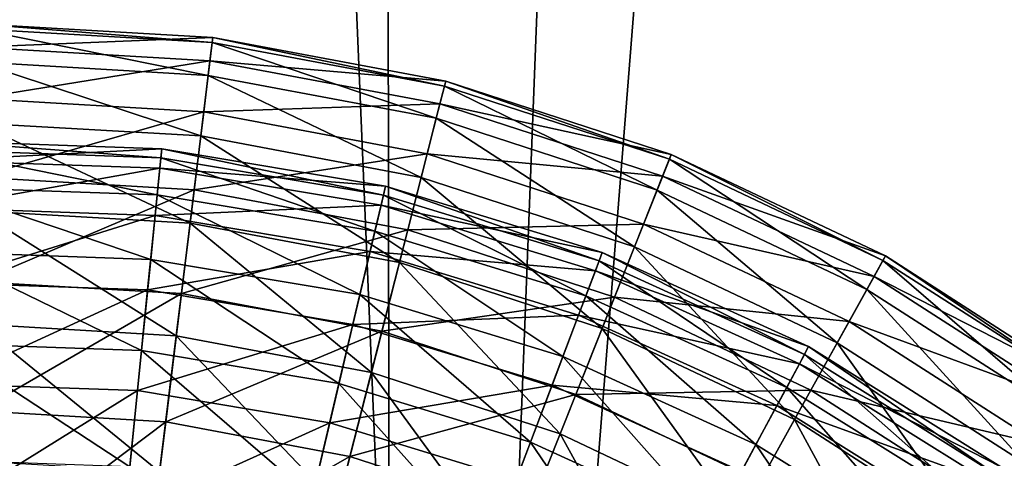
# Model space of a CAD drawing. Header units: millimetres. Extents: x -221 to 238, y -218 to 203.
# Tile 333 of 546: x 28 to 60, y -112 to -98. Entities that reach past the tile are written whole.
import ezdxf

# ---------------------------------------------------------------- set-up
doc = ezdxf.new("R2010")
doc.units = ezdxf.units.MM
doc.header["$LTSCALE"] = 25.4
doc.layers.get('0').update_dxf_attribs({"true_color": 0xff5454})

# ---------------------------------------------------------------- blocks, each defined once
blk = doc.blocks.new('KARO-V-10303.STL#1')
at = {"color": 250, "true_color": 0x262626}
mesh = blk.add_polyface(dxfattribs=at)
corners = [(-197.361, -32.381, 1739.558), (-197.458, 31.784, 1739.558), (-200, -0.302, 1739.558), (-189.803, 63.047, 1739.558), (-189.611, -63.62, 1739.558), (-177.232, 92.677, 1739.558), (-176.95, -93.212, 1739.558), (-160.07, 119.907, 1739.558), (-159.707, -120.39, 1739.558), (-138.763, 144.031, 1739.558), (-138.327, -144.45, 1739.558), (-113.862, 164.425, 1739.558), (-113.364, -164.768, 1739.558), (-86.012, 180.56, 1739.558), (-85.465, -180.82, 1739.558), (-55.934, 192.019, 1739.558), (-55.353, -192.188, 1739.558), (-24.407, 198.505, 1739.558), (-23.807, -198.578, 1739.558), (7.751, 199.85, 1739.558), (8.355, -199.825, 1739.558), (39.709, 196.018, 1739.558), (40.301, -195.897, 1739.558), (70.638, 187.11, 1739.558), (71.204, -186.896, 1739.558), (99.738, 173.356, 1739.558), (100.262, -173.054, 1739.558), (126.255, 155.112, 1739.558), (126.723, -154.73, 1739.558), (149.501, 132.851, 1739.558), (149.902, -132.398, 1739.558), (168.876, 107.149, 1739.558), (169.199, -106.637, 1739.558), (183.877, 78.671, 1739.558), (184.114, -78.115, 1739.558), (194.116, 48.157, 1739.558), (194.26, -47.57, 1739.558), (199.327, 16.395, 1739.558), (199.376, -15.792, 1739.558)]
mesh.append_faces([[corners[k] for k in face] for face in [(0, 1, 2), (37, 36, 38)]], dxfattribs={"vtx0": -1, "color": 250})
mesh.append_faces([[corners[k] for k in face] for face in [(1, 0, 3), (3, 4, 5), (5, 6, 7), (7, 8, 9), (9, 10, 11), (11, 12, 13), (13, 14, 15), (15, 16, 17), (17, 18, 19), (19, 20, 21), (21, 22, 23), (23, 24, 25), (25, 26, 27), (27, 28, 29), (29, 30, 31), (31, 32, 33), (33, 34, 35), (35, 36, 37)]], dxfattribs={"vtx0": -1, "vtx1": -1, "color": 250})
mesh.append_faces([[corners[k] for k in face] for face in [(3, 0, 4), (5, 4, 6), (7, 6, 8), (9, 8, 10), (11, 10, 12), (13, 12, 14), (15, 14, 16), (17, 16, 18), (19, 18, 20), (21, 20, 22), (23, 22, 24), (25, 24, 26), (27, 26, 28), (29, 28, 30), (31, 30, 32), (33, 32, 34), (35, 34, 36)]], dxfattribs={"vtx0": -1, "vtx2": -1, "color": 250})
mesh = blk.add_polyface(dxfattribs=at)
corners = [(-197.458, 31.784, 1738.758), (-197.361, -32.381, 1738.758), (-200, -0.302, 1738.758), (-189.803, 63.047, 1738.758), (-189.611, -63.62, 1738.758), (-177.232, 92.677, 1738.758), (-176.95, -93.212, 1738.758), (-160.07, 119.907, 1738.758), (-159.707, -120.39, 1738.758), (-138.763, 144.031, 1738.758), (-138.327, -144.45, 1738.758), (-113.862, 164.425, 1738.758), (-113.364, -164.768, 1738.758), (-86.012, 180.56, 1738.758), (-85.465, -180.82, 1738.758), (-55.934, 192.019, 1738.758), (-55.353, -192.188, 1738.758), (-24.407, 198.505, 1738.758), (-23.807, -198.578, 1738.758), (7.751, 199.85, 1738.758), (8.355, -199.825, 1738.758), (39.709, 196.018, 1738.758), (40.301, -195.897, 1738.758), (70.638, 187.11, 1738.758), (71.204, -186.896, 1738.758), (99.738, 173.356, 1738.758), (100.262, -173.054, 1738.758), (126.255, 155.112, 1738.758), (126.723, -154.73, 1738.758), (149.501, 132.851, 1738.758), (149.902, -132.398, 1738.758), (168.876, 107.149, 1738.758), (169.199, -106.637, 1738.758), (183.877, 78.671, 1738.758), (184.114, -78.115, 1738.758), (194.116, 48.157, 1738.758), (194.26, -47.57, 1738.758), (199.327, 16.395, 1738.758), (199.376, -15.792, 1738.758)]
mesh.append_faces([[corners[k] for k in face] for face in [(0, 1, 2), (36, 37, 38)]], dxfattribs={"vtx0": -1, "color": 250})
mesh.append_faces([[corners[k] for k in face] for face in [(1, 3, 4), (4, 5, 6), (6, 7, 8), (8, 9, 10), (10, 11, 12), (12, 13, 14), (14, 15, 16), (16, 17, 18), (18, 19, 20), (20, 21, 22), (22, 23, 24), (24, 25, 26), (26, 27, 28), (28, 29, 30), (30, 31, 32), (32, 33, 34), (34, 35, 36)]], dxfattribs={"vtx0": -1, "vtx1": -1, "color": 250})
mesh.append_faces([[corners[k] for k in face] for face in [(1, 0, 3), (4, 3, 5), (6, 5, 7), (8, 7, 9), (10, 9, 11), (12, 11, 13), (14, 13, 15), (16, 15, 17), (18, 17, 19), (20, 19, 21), (22, 21, 23), (24, 23, 25), (26, 25, 27), (28, 27, 29), (30, 29, 31), (32, 31, 33), (34, 33, 35), (36, 35, 37)]], dxfattribs={"vtx0": -1, "vtx2": -1, "color": 250})
mesh = blk.add_polyface(dxfattribs=at)
corners = [(-173.759, 20.803, 1739.558), (-171.405, -35.291, 1739.558), (-174.846, -7.339, 1739.558), (-168.172, 48.407, 1739.558), (-163.524, -62.33, 1739.558), (-158.229, 74.756, 1739.558), (-151.408, -87.754, 1739.558), (-144.188, 99.17, 1739.558), (-135.37, -110.905, 1739.558), (-126.413, 121.015, 1739.558), (-115.827, -131.183, 1739.558), (-105.364, 139.726, 1739.558), (-93.284, -148.065, 1739.558), (-81.586, 154.818, 1739.558), (-68.325, -161.111, 1739.558), (-55.695, 165.901, 1739.558), (-41.596, -169.985, 1739.558), (-28.361, 172.687, 1739.558), (-13.79, -174.456, 1739.558), (-0.293, 175, 1739.558), (14.374, -174.409, 1739.558), (27.783, 172.781, 1739.558), (42.165, -169.844, 1739.558), (55.139, 166.086, 1739.558), (68.864, -160.881, 1739.558), (81.067, 155.091, 1739.558), (93.779, -147.752, 1739.558), (104.896, 140.078, 1739.558), (116.266, -130.795, 1739.558), (126.007, 121.438, 1739.558), (135.741, -110.451, 1739.558), (143.856, 99.652, 1739.558), (151.701, -87.246, 1739.558), (157.978, 75.286, 1739.558), (163.731, -61.782, 1739.558), (168.009, 48.969, 1739.558), (171.522, -34.717, 1739.558), (173.689, 21.385, 1739.558), (174.87, -6.754, 1739.558)]
mesh.append_faces([[corners[k] for k in face] for face in [(0, 1, 2), (36, 37, 38)]], dxfattribs={"vtx0": -1, "color": 250})
mesh.append_faces([[corners[k] for k in face] for face in [(1, 3, 4), (4, 5, 6), (6, 7, 8), (8, 9, 10), (10, 11, 12), (12, 13, 14), (14, 15, 16), (16, 17, 18), (18, 19, 20), (20, 21, 22), (22, 23, 24), (24, 25, 26), (26, 27, 28), (28, 29, 30), (30, 31, 32), (32, 33, 34), (34, 35, 36)]], dxfattribs={"vtx0": -1, "vtx1": -1, "color": 250})
mesh.append_faces([[corners[k] for k in face] for face in [(1, 0, 3), (4, 3, 5), (6, 5, 7), (8, 7, 9), (10, 9, 11), (12, 11, 13), (14, 13, 15), (16, 15, 17), (18, 17, 19), (20, 19, 21), (22, 21, 23), (24, 23, 25), (26, 25, 27), (28, 27, 29), (30, 29, 31), (32, 31, 33), (34, 33, 35), (36, 35, 37)]], dxfattribs={"vtx0": -1, "vtx2": -1, "color": 250})
mesh = blk.add_polyface(dxfattribs=at)
corners = [(-171.405, -35.291, 1759.558), (-173.759, 20.803, 1759.558), (-174.846, -7.339, 1759.558), (-168.172, 48.407, 1759.558), (-163.524, -62.33, 1759.558), (-158.229, 74.756, 1759.558), (-151.408, -87.754, 1759.558), (-144.188, 99.17, 1759.558), (-135.37, -110.905, 1759.558), (-126.413, 121.015, 1759.558), (-115.827, -131.183, 1759.558), (-105.364, 139.726, 1759.558), (-93.284, -148.065, 1759.558), (-81.586, 154.818, 1759.558), (-68.325, -161.111, 1759.558), (-55.695, 165.901, 1759.558), (-41.596, -169.985, 1759.558), (-28.361, 172.687, 1759.558), (-13.79, -174.456, 1759.558), (-0.293, 175, 1759.558), (14.374, -174.409, 1759.558), (27.783, 172.781, 1759.558), (42.165, -169.844, 1759.558), (55.139, 166.086, 1759.558), (68.864, -160.881, 1759.558), (81.067, 155.091, 1759.558), (93.779, -147.752, 1759.558), (104.896, 140.078, 1759.558), (116.266, -130.795, 1759.558), (126.007, 121.438, 1759.558), (135.741, -110.451, 1759.558), (143.856, 99.652, 1759.558), (151.701, -87.246, 1759.558), (157.978, 75.286, 1759.558), (163.731, -61.782, 1759.558), (168.009, 48.969, 1759.558), (171.522, -34.717, 1759.558), (173.689, 21.385, 1759.558), (174.87, -6.754, 1759.558)]
mesh.append_faces([[corners[k] for k in face] for face in [(0, 1, 2), (37, 36, 38)]], dxfattribs={"vtx0": -1, "color": 250})
mesh.append_faces([[corners[k] for k in face] for face in [(1, 0, 3), (3, 4, 5), (5, 6, 7), (7, 8, 9), (9, 10, 11), (11, 12, 13), (13, 14, 15), (15, 16, 17), (17, 18, 19), (19, 20, 21), (21, 22, 23), (23, 24, 25), (25, 26, 27), (27, 28, 29), (29, 30, 31), (31, 32, 33), (33, 34, 35), (35, 36, 37)]], dxfattribs={"vtx0": -1, "vtx1": -1, "color": 250})
mesh.append_faces([[corners[k] for k in face] for face in [(3, 0, 4), (5, 4, 6), (7, 6, 8), (9, 8, 10), (11, 10, 12), (13, 12, 14), (15, 14, 16), (17, 16, 18), (19, 18, 20), (21, 20, 22), (23, 22, 24), (25, 24, 26), (27, 26, 28), (29, 28, 30), (31, 30, 32), (33, 32, 34), (35, 34, 36)]], dxfattribs={"vtx0": -1, "vtx2": -1, "color": 250})
at = {"color": 7, "true_color": 0xffffff}
mesh = blk.add_polyface(dxfattribs=at)
corners = [(26.8, -98.484, 337.222), (34.464, -98.169, 329.83), (26.795, -97.725, 329.83), (34.372, -98.921, 337.222)]
mesh.append_faces([[corners[k] for k in face] for face in [(0, 1, 2), (1, 0, 3)]], dxfattribs={"vtx0": -1, "color": 7})
mesh = blk.add_polyface(dxfattribs=at)
corners = [(26.795, -97.725, 329.83), (34.445, -98.329, 322.4), (26.796, -97.886, 322.4), (34.464, -98.169, 329.83)]
mesh.append_faces([[corners[k] for k in face] for face in [(0, 1, 2), (1, 0, 3)]], dxfattribs={"vtx0": -1, "color": 7})
mesh = blk.add_polyface(dxfattribs=at)
corners = [(26.796, -97.886, 322.4), (34.313, -99.399, 315.048), (26.803, -98.964, 315.048), (34.445, -98.329, 322.4)]
mesh.append_faces([[corners[k] for k in face] for face in [(0, 1, 2), (1, 0, 3)]], dxfattribs={"vtx0": -1, "color": 7})
mesh = blk.add_polyface(dxfattribs=at)
corners = [(34.372, -98.921, 337.222), (42.014, -99.589, 329.83), (34.464, -98.169, 329.83), (41.826, -100.324, 337.222)]
mesh.append_faces([[corners[k] for k in face] for face in [(0, 1, 2), (1, 0, 3)]], dxfattribs={"vtx0": -1, "color": 7})
mesh = blk.add_polyface(dxfattribs=at)
corners = [(34.464, -98.169, 329.83), (41.974, -99.745, 322.4), (34.445, -98.329, 322.4), (42.014, -99.589, 329.83)]
mesh.append_faces([[corners[k] for k in face] for face in [(0, 1, 2), (1, 0, 3)]], dxfattribs={"vtx0": -1, "color": 7})
mesh = blk.add_polyface(dxfattribs=at)
corners = [(26.81, -100.15, 344.463), (34.372, -98.921, 337.222), (26.8, -98.484, 337.222), (34.169, -100.575, 344.463)]
mesh.append_faces([[corners[k] for k in face] for face in [(0, 1, 2), (1, 0, 3)]], dxfattribs={"vtx0": -1, "color": 7})
mesh = blk.add_polyface(dxfattribs=at)
corners = [(34.445, -98.329, 322.4), (41.707, -100.79, 315.048), (34.313, -99.399, 315.048), (41.974, -99.745, 322.4)]
mesh.append_faces([[corners[k] for k in face] for face in [(0, 1, 2), (1, 0, 3)]], dxfattribs={"vtx0": -1, "color": 7})
mesh = blk.add_polyface(dxfattribs=at)
corners = [(34.169, -100.575, 344.463), (41.826, -100.324, 337.222), (34.372, -98.921, 337.222), (41.414, -101.939, 344.463)]
mesh.append_faces([[corners[k] for k in face] for face in [(0, 1, 2), (1, 0, 3)]], dxfattribs={"vtx0": -1, "color": 7})
mesh = blk.add_polyface(dxfattribs=at)
corners = [(26.803, -98.964, 315.048), (34.073, -101.363, 307.885), (26.815, -100.943, 307.885), (34.313, -99.399, 315.048)]
mesh.append_faces([[corners[k] for k in face] for face in [(0, 1, 2), (1, 0, 3)]], dxfattribs={"vtx0": -1, "color": 7})
mesh = blk.add_polyface(dxfattribs=at)
corners = [(34.313, -99.399, 315.048), (41.217, -102.707, 307.885), (34.073, -101.363, 307.885), (41.707, -100.79, 315.048)]
mesh.append_faces([[corners[k] for k in face] for face in [(0, 1, 2), (1, 0, 3)]], dxfattribs={"vtx0": -1, "color": 7})
mesh = blk.add_polyface(dxfattribs=at)
corners = [(41.974, -99.745, 322.4), (48.862, -103.115, 315.048), (41.707, -100.79, 315.048), (49.26, -102.113, 322.4)]
mesh.append_faces([[corners[k] for k in face] for face in [(0, 1, 2), (1, 0, 3)]], dxfattribs={"vtx0": -1, "color": 7})
mesh = blk.add_polyface(dxfattribs=at)
corners = [(41.826, -100.324, 337.222), (49.32, -101.964, 329.83), (42.014, -99.589, 329.83), (49.04, -102.668, 337.222)]
mesh.append_faces([[corners[k] for k in face] for face in [(0, 1, 2), (1, 0, 3)]], dxfattribs={"vtx0": -1, "color": 7})
mesh = blk.add_polyface(dxfattribs=at)
corners = [(42.014, -99.589, 329.83), (49.26, -102.113, 322.4), (41.974, -99.745, 322.4), (49.32, -101.964, 329.83)]
mesh.append_faces([[corners[k] for k in face] for face in [(0, 1, 2), (1, 0, 3)]], dxfattribs={"vtx0": -1, "color": 7})
mesh = blk.add_polyface(dxfattribs=at)
corners = [(26.826, -102.699, 351.444), (34.169, -100.575, 344.463), (26.81, -100.15, 344.463), (33.859, -103.105, 351.444)]
mesh.append_faces([[corners[k] for k in face] for face in [(0, 1, 2), (1, 0, 3)]], dxfattribs={"vtx0": -1, "color": 7})
mesh = blk.add_polyface(dxfattribs=at)
corners = [(41.414, -101.939, 344.463), (49.04, -102.668, 337.222), (41.826, -100.324, 337.222), (48.424, -104.217, 344.463)]
mesh.append_faces([[corners[k] for k in face] for face in [(0, 1, 2), (1, 0, 3)]], dxfattribs={"vtx0": -1, "color": 7})
mesh = blk.add_polyface(dxfattribs=at)
corners = [(33.859, -103.105, 351.444), (41.414, -101.939, 344.463), (34.169, -100.575, 344.463), (40.783, -104.408, 351.444)]
mesh.append_faces([[corners[k] for k in face] for face in [(0, 1, 2), (1, 0, 3)]], dxfattribs={"vtx0": -1, "color": 7})
mesh = blk.add_polyface(dxfattribs=at)
corners = [(41.707, -100.79, 315.048), (48.131, -104.954, 307.885), (41.217, -102.707, 307.885), (48.862, -103.115, 315.048)]
mesh.append_faces([[corners[k] for k in face] for face in [(0, 1, 2), (1, 0, 3)]], dxfattribs={"vtx0": -1, "color": 7})
mesh = blk.add_polyface(dxfattribs=at)
corners = [(26.815, -100.943, 307.885), (33.727, -104.191, 301.022), (26.833, -103.792, 301.022), (34.073, -101.363, 307.885)]
mesh.append_faces([[corners[k] for k in face] for face in [(0, 1, 2), (1, 0, 3)]], dxfattribs={"vtx0": -1, "color": 7})
mesh = blk.add_polyface(dxfattribs=at)
corners = [(34.073, -101.363, 307.885), (40.512, -105.468, 301.022), (33.727, -104.191, 301.022), (41.217, -102.707, 307.885)]
mesh.append_faces([[corners[k] for k in face] for face in [(0, 1, 2), (1, 0, 3)]], dxfattribs={"vtx0": -1, "color": 7})
mesh = blk.add_polyface(dxfattribs=at)
corners = [(32.783, -102.069, 333.354), (25.468, -101.522, 325.989), (32.812, -101.78, 325.989), (25.477, -101.813, 333.354)]
mesh.append_faces([[corners[k] for k in face] for face in [(0, 1, 2), (1, 0, 3)]], dxfattribs={"vtx0": -1, "color": 7})
mesh = blk.add_polyface(dxfattribs=at)
corners = [(32.812, -101.78, 325.989), (25.487, -102.152, 318.644), (32.749, -102.406, 318.644), (25.468, -101.522, 325.989)]
mesh.append_faces([[corners[k] for k in face] for face in [(0, 1, 2), (1, 0, 3)]], dxfattribs={"vtx0": -1, "color": 7})
mesh = blk.add_polyface(dxfattribs=at)
corners = [(40.06, -102.994, 325.989), (32.749, -102.406, 318.644), (39.915, -103.607, 318.644), (32.812, -101.78, 325.989)]
mesh.append_faces([[corners[k] for k in face] for face in [(0, 1, 2), (1, 0, 3)]], dxfattribs={"vtx0": -1, "color": 7})
mesh = blk.add_polyface(dxfattribs=at)
corners = [(39.993, -103.277, 333.354), (32.812, -101.78, 325.989), (40.06, -102.994, 325.989), (32.783, -102.069, 333.354)]
mesh.append_faces([[corners[k] for k in face] for face in [(0, 1, 2), (1, 0, 3)]], dxfattribs={"vtx0": -1, "color": 7})
mesh = blk.add_polyface(dxfattribs=at)
corners = [(32.662, -103.27, 340.626), (25.477, -101.813, 333.354), (32.783, -102.069, 333.354), (25.514, -103.02, 340.626)]
mesh.append_faces([[corners[k] for k in face] for face in [(0, 1, 2), (1, 0, 3)]], dxfattribs={"vtx0": -1, "color": 7})
mesh = blk.add_polyface(dxfattribs=at)
corners = [(39.716, -104.452, 340.626), (32.783, -102.069, 333.354), (39.993, -103.277, 333.354), (32.662, -103.27, 340.626)]
mesh.append_faces([[corners[k] for k in face] for face in [(0, 1, 2), (1, 0, 3)]], dxfattribs={"vtx0": -1, "color": 7})
mesh = blk.add_polyface(dxfattribs=at)
corners = [(40.783, -104.408, 351.444), (48.424, -104.217, 344.463), (41.414, -101.939, 344.463), (47.483, -106.585, 351.444)]
mesh.append_faces([[corners[k] for k in face] for face in [(0, 1, 2), (1, 0, 3)]], dxfattribs={"vtx0": -1, "color": 7})
mesh = blk.add_polyface(dxfattribs=at)
corners = [(49.26, -102.113, 322.4), (55.661, -106.336, 315.048), (48.862, -103.115, 315.048), (56.184, -105.394, 322.4)]
mesh.append_faces([[corners[k] for k in face] for face in [(0, 1, 2), (1, 0, 3)]], dxfattribs={"vtx0": -1, "color": 7})
mesh = blk.add_polyface(dxfattribs=at)
corners = [(49.04, -102.668, 337.222), (56.262, -105.253, 329.83), (49.32, -101.964, 329.83), (55.894, -105.916, 337.222)]
mesh.append_faces([[corners[k] for k in face] for face in [(0, 1, 2), (1, 0, 3)]], dxfattribs={"vtx0": -1, "color": 7})
mesh = blk.add_polyface(dxfattribs=at)
corners = [(49.32, -101.964, 329.83), (56.184, -105.394, 322.4), (49.26, -102.113, 322.4), (56.262, -105.253, 329.83)]
mesh.append_faces([[corners[k] for k in face] for face in [(0, 1, 2), (1, 0, 3)]], dxfattribs={"vtx0": -1, "color": 7})
mesh = blk.add_polyface(dxfattribs=at)
corners = [(32.749, -102.406, 318.644), (25.534, -103.692, 311.436), (32.595, -103.939, 311.436), (25.487, -102.152, 318.644)]
mesh.append_faces([[corners[k] for k in face] for face in [(0, 1, 2), (1, 0, 3)]], dxfattribs={"vtx0": -1, "color": 7})
mesh = blk.add_polyface(dxfattribs=at)
corners = [(39.915, -103.607, 318.644), (32.595, -103.939, 311.436), (39.562, -105.106, 311.436), (32.749, -102.406, 318.644)]
mesh.append_faces([[corners[k] for k in face] for face in [(0, 1, 2), (1, 0, 3)]], dxfattribs={"vtx0": -1, "color": 7})
mesh = blk.add_polyface(dxfattribs=at)
corners = [(26.848, -106.091, 358.055), (33.859, -103.105, 351.444), (26.826, -102.699, 351.444), (33.447, -106.472, 358.055)]
mesh.append_faces([[corners[k] for k in face] for face in [(0, 1, 2), (1, 0, 3)]], dxfattribs={"vtx0": -1, "color": 7})
mesh = blk.add_polyface(dxfattribs=at)
corners = [(41.217, -102.707, 307.885), (47.079, -107.602, 301.022), (40.512, -105.468, 301.022), (48.131, -104.954, 307.885)]
mesh.append_faces([[corners[k] for k in face] for face in [(0, 1, 2), (1, 0, 3)]], dxfattribs={"vtx0": -1, "color": 7})
mesh = blk.add_polyface(dxfattribs=at)
corners = [(48.424, -104.217, 344.463), (55.894, -105.916, 337.222), (49.04, -102.668, 337.222), (55.086, -107.373, 344.463)]
mesh.append_faces([[corners[k] for k in face] for face in [(0, 1, 2), (1, 0, 3)]], dxfattribs={"vtx0": -1, "color": 7})
mesh = blk.add_polyface(dxfattribs=at)
corners = [(32.451, -105.364, 347.69), (25.514, -103.02, 340.626), (32.662, -103.27, 340.626), (25.578, -105.123, 347.69)]
mesh.append_faces([[corners[k] for k in face] for face in [(0, 1, 2), (1, 0, 3)]], dxfattribs={"vtx0": -1, "color": 7})
mesh = blk.add_polyface(dxfattribs=at)
corners = [(47.087, -105.143, 325.989), (39.915, -103.607, 318.644), (46.864, -105.732, 318.644), (40.06, -102.994, 325.989)]
mesh.append_faces([[corners[k] for k in face] for face in [(0, 1, 2), (1, 0, 3)]], dxfattribs={"vtx0": -1, "color": 7})
mesh = blk.add_polyface(dxfattribs=at)
corners = [(46.984, -105.415, 333.354), (40.06, -102.994, 325.989), (47.087, -105.143, 325.989), (39.993, -103.277, 333.354)]
mesh.append_faces([[corners[k] for k in face] for face in [(0, 1, 2), (1, 0, 3)]], dxfattribs={"vtx0": -1, "color": 7})
mesh = blk.add_polyface(dxfattribs=at)
corners = [(39.234, -106.5, 347.69), (32.662, -103.27, 340.626), (39.716, -104.452, 340.626), (32.451, -105.364, 347.69)]
mesh.append_faces([[corners[k] for k in face] for face in [(0, 1, 2), (1, 0, 3)]], dxfattribs={"vtx0": -1, "color": 7})
mesh = blk.add_polyface(dxfattribs=at)
corners = [(33.447, -106.472, 358.055), (40.783, -104.408, 351.444), (33.859, -103.105, 351.444), (39.943, -107.695, 358.055)]
mesh.append_faces([[corners[k] for k in face] for face in [(0, 1, 2), (1, 0, 3)]], dxfattribs={"vtx0": -1, "color": 7})
mesh = blk.add_polyface(dxfattribs=at)
corners = [(46.556, -106.544, 340.626), (39.993, -103.277, 333.354), (46.984, -105.415, 333.354), (39.716, -104.452, 340.626)]
mesh.append_faces([[corners[k] for k in face] for face in [(0, 1, 2), (1, 0, 3)]], dxfattribs={"vtx0": -1, "color": 7})
mesh = blk.add_polyface(dxfattribs=at)
corners = [(48.862, -103.115, 315.048), (54.701, -108.067, 307.885), (48.131, -104.954, 307.885), (55.661, -106.336, 315.048)]
mesh.append_faces([[corners[k] for k in face] for face in [(0, 1, 2), (1, 0, 3)]], dxfattribs={"vtx0": -1, "color": 7})
mesh = blk.add_polyface(dxfattribs=at)
corners = [(32.595, -103.939, 311.436), (25.608, -106.118, 304.476), (32.351, -106.354, 304.476), (25.534, -103.692, 311.436)]
mesh.append_faces([[corners[k] for k in face] for face in [(0, 1, 2), (1, 0, 3)]], dxfattribs={"vtx0": -1, "color": 7})
mesh = blk.add_polyface(dxfattribs=at)
corners = [(46.864, -105.732, 318.644), (39.562, -105.106, 311.436), (46.318, -107.173, 311.436), (39.915, -103.607, 318.644)]
mesh.append_faces([[corners[k] for k in face] for face in [(0, 1, 2), (1, 0, 3)]], dxfattribs={"vtx0": -1, "color": 7})
mesh = blk.add_polyface(dxfattribs=at)
corners = [(26.833, -103.792, 301.022), (33.28, -107.839, 294.564), (26.857, -107.468, 294.564), (33.727, -104.191, 301.022)]
mesh.append_faces([[corners[k] for k in face] for face in [(0, 1, 2), (1, 0, 3)]], dxfattribs={"vtx0": -1, "color": 7})
mesh = blk.add_polyface(dxfattribs=at)
corners = [(39.562, -105.106, 311.436), (32.351, -106.354, 304.476), (39.005, -107.469, 304.476), (32.595, -103.939, 311.436)]
mesh.append_faces([[corners[k] for k in face] for face in [(0, 1, 2), (1, 0, 3)]], dxfattribs={"vtx0": -1, "color": 7})
mesh = blk.add_polyface(dxfattribs=at)
corners = [(33.727, -104.191, 301.022), (39.602, -109.029, 294.564), (33.28, -107.839, 294.564), (40.512, -105.468, 301.022)]
mesh.append_faces([[corners[k] for k in face] for face in [(0, 1, 2), (1, 0, 3)]], dxfattribs={"vtx0": -1, "color": 7})
mesh = blk.add_polyface(dxfattribs=at)
corners = [(47.483, -106.585, 351.444), (55.086, -107.373, 344.463), (48.424, -104.217, 344.463), (53.849, -109.602, 351.444)]
mesh.append_faces([[corners[k] for k in face] for face in [(0, 1, 2), (1, 0, 3)]], dxfattribs={"vtx0": -1, "color": 7})
mesh = blk.add_polyface(dxfattribs=at)
corners = [(45.81, -108.512, 347.69), (39.716, -104.452, 340.626), (46.556, -106.544, 340.626), (39.234, -106.5, 347.69)]
mesh.append_faces([[corners[k] for k in face] for face in [(0, 1, 2), (1, 0, 3)]], dxfattribs={"vtx0": -1, "color": 7})
mesh = blk.add_polyface(dxfattribs=at)
corners = [(39.943, -107.695, 358.055), (47.483, -106.585, 351.444), (40.783, -104.408, 351.444), (46.23, -109.738, 358.055)]
mesh.append_faces([[corners[k] for k in face] for face in [(0, 1, 2), (1, 0, 3)]], dxfattribs={"vtx0": -1, "color": 7})
mesh = blk.add_polyface(dxfattribs=at)
corners = [(48.131, -104.954, 307.885), (53.319, -110.558, 301.022), (47.079, -107.602, 301.022), (54.701, -108.067, 307.885)]
mesh.append_faces([[corners[k] for k in face] for face in [(0, 1, 2), (1, 0, 3)]], dxfattribs={"vtx0": -1, "color": 7})
mesh = blk.add_polyface(dxfattribs=at)
corners = [(32.153, -108.318, 354.437), (25.578, -105.123, 347.69), (32.451, -105.364, 347.69), (25.668, -108.091, 354.437)]
mesh.append_faces([[corners[k] for k in face] for face in [(0, 1, 2), (1, 0, 3)]], dxfattribs={"vtx0": -1, "color": 7})
mesh = blk.add_polyface(dxfattribs=at)
corners = [(46.318, -107.173, 311.436), (39.005, -107.469, 304.476), (45.458, -109.442, 304.476), (39.562, -105.106, 311.436)]
mesh.append_faces([[corners[k] for k in face] for face in [(0, 1, 2), (1, 0, 3)]], dxfattribs={"vtx0": -1, "color": 7})
mesh = blk.add_polyface(dxfattribs=at)
corners = [(53.774, -108.192, 325.989), (46.864, -105.732, 318.644), (53.475, -108.746, 318.644), (47.087, -105.143, 325.989)]
mesh.append_faces([[corners[k] for k in face] for face in [(0, 1, 2), (1, 0, 3)]], dxfattribs={"vtx0": -1, "color": 7})
mesh = blk.add_polyface(dxfattribs=at)
corners = [(53.636, -108.448, 333.354), (47.087, -105.143, 325.989), (53.774, -108.192, 325.989), (46.984, -105.415, 333.354)]
mesh.append_faces([[corners[k] for k in face] for face in [(0, 1, 2), (1, 0, 3)]], dxfattribs={"vtx0": -1, "color": 7})
mesh = blk.add_polyface(dxfattribs=at)
corners = [(55.894, -105.916, 337.222), (62.727, -109.403, 329.83), (56.262, -105.253, 329.83), (62.277, -110.013, 337.222)]
mesh.append_faces([[corners[k] for k in face] for face in [(0, 1, 2), (1, 0, 3)]], dxfattribs={"vtx0": -1, "color": 7})
mesh = blk.add_polyface(dxfattribs=at)
corners = [(56.262, -105.253, 329.83), (62.632, -109.532, 322.4), (56.184, -105.394, 322.4), (62.727, -109.403, 329.83)]
mesh.append_faces([[corners[k] for k in face] for face in [(0, 1, 2), (1, 0, 3)]], dxfattribs={"vtx0": -1, "color": 7})
mesh = blk.add_polyface(dxfattribs=at)
corners = [(38.553, -109.39, 354.437), (32.451, -105.364, 347.69), (39.234, -106.5, 347.69), (32.153, -108.318, 354.437)]
mesh.append_faces([[corners[k] for k in face] for face in [(0, 1, 2), (1, 0, 3)]], dxfattribs={"vtx0": -1, "color": 7})
mesh = blk.add_polyface(dxfattribs=at)
corners = [(40.512, -105.468, 301.022), (45.721, -111.017, 294.564), (39.602, -109.029, 294.564), (47.079, -107.602, 301.022)]
mesh.append_faces([[corners[k] for k in face] for face in [(0, 1, 2), (1, 0, 3)]], dxfattribs={"vtx0": -1, "color": 7})
mesh = blk.add_polyface(dxfattribs=at)
corners = [(53.064, -109.511, 340.626), (46.984, -105.415, 333.354), (53.636, -108.448, 333.354), (46.556, -106.544, 340.626)]
mesh.append_faces([[corners[k] for k in face] for face in [(0, 1, 2), (1, 0, 3)]], dxfattribs={"vtx0": -1, "color": 7})
mesh = blk.add_polyface(dxfattribs=at)
corners = [(56.184, -105.394, 322.4), (61.992, -110.401, 315.048), (55.661, -106.336, 315.048), (62.632, -109.532, 322.4)]
mesh.append_faces([[corners[k] for k in face] for face in [(0, 1, 2), (1, 0, 3)]], dxfattribs={"vtx0": -1, "color": 7})
mesh = blk.add_polyface(dxfattribs=at)
corners = [(53.475, -108.746, 318.644), (46.318, -107.173, 311.436), (52.746, -110.103, 311.436), (46.864, -105.732, 318.644)]
mesh.append_faces([[corners[k] for k in face] for face in [(0, 1, 2), (1, 0, 3)]], dxfattribs={"vtx0": -1, "color": 7})
mesh = blk.add_polyface(dxfattribs=at)
corners = [(55.086, -107.373, 344.463), (62.277, -110.013, 337.222), (55.894, -105.916, 337.222), (61.289, -111.355, 344.463)]
mesh.append_faces([[corners[k] for k in face] for face in [(0, 1, 2), (1, 0, 3)]], dxfattribs={"vtx0": -1, "color": 7})
mesh = blk.add_polyface(dxfattribs=at)
corners = [(32.351, -106.354, 304.476), (25.708, -109.393, 297.873), (32.022, -109.614, 297.873), (25.608, -106.118, 304.476)]
mesh.append_faces([[corners[k] for k in face] for face in [(0, 1, 2), (1, 0, 3)]], dxfattribs={"vtx0": -1, "color": 7})
mesh = blk.add_polyface(dxfattribs=at)
corners = [(26.874, -110.274, 364.197), (33.447, -106.472, 358.055), (26.848, -106.091, 358.055), (32.938, -110.625, 364.197)]
mesh.append_faces([[corners[k] for k in face] for face in [(0, 1, 2), (1, 0, 3)]], dxfattribs={"vtx0": -1, "color": 7})
mesh = blk.add_polyface(dxfattribs=at)
corners = [(39.005, -107.469, 304.476), (32.022, -109.614, 297.873), (38.254, -110.658, 297.873), (32.351, -106.354, 304.476)]
mesh.append_faces([[corners[k] for k in face] for face in [(0, 1, 2), (1, 0, 3)]], dxfattribs={"vtx0": -1, "color": 7})
mesh = blk.add_polyface(dxfattribs=at)
corners = [(32.938, -110.625, 364.197), (39.943, -107.695, 358.055), (33.447, -106.472, 358.055), (38.908, -111.748, 364.197)]
mesh.append_faces([[corners[k] for k in face] for face in [(0, 1, 2), (1, 0, 3)]], dxfattribs={"vtx0": -1, "color": 7})
mesh = blk.add_polyface(dxfattribs=at)
corners = [(44.758, -111.288, 354.437), (39.234, -106.5, 347.69), (45.81, -108.512, 347.69), (38.553, -109.39, 354.437)]
mesh.append_faces([[corners[k] for k in face] for face in [(0, 1, 2), (1, 0, 3)]], dxfattribs={"vtx0": -1, "color": 7})
mesh = blk.add_polyface(dxfattribs=at)
corners = [(52.068, -111.365, 347.69), (46.556, -106.544, 340.626), (53.064, -109.511, 340.626), (45.81, -108.512, 347.69)]
mesh.append_faces([[corners[k] for k in face] for face in [(0, 1, 2), (1, 0, 3)]], dxfattribs={"vtx0": -1, "color": 7})
mesh = blk.add_polyface(dxfattribs=at)
corners = [(55.661, -106.336, 315.048), (60.819, -111.994, 307.885), (54.701, -108.067, 307.885), (61.992, -110.401, 315.048)]
mesh.append_faces([[corners[k] for k in face] for face in [(0, 1, 2), (1, 0, 3)]], dxfattribs={"vtx0": -1, "color": 7})
mesh = blk.add_polyface(dxfattribs=at)
corners = [(46.23, -109.738, 358.055), (53.849, -109.602, 351.444), (47.483, -106.585, 351.444), (52.204, -112.568, 358.055)]
mesh.append_faces([[corners[k] for k in face] for face in [(0, 1, 2), (1, 0, 3)]], dxfattribs={"vtx0": -1, "color": 7})
mesh = blk.add_polyface(dxfattribs=at)
corners = [(52.746, -110.103, 311.436), (45.458, -109.442, 304.476), (51.597, -112.241, 304.476), (46.318, -107.173, 311.436)]
mesh.append_faces([[corners[k] for k in face] for face in [(0, 1, 2), (1, 0, 3)]], dxfattribs={"vtx0": -1, "color": 7})
mesh = blk.add_polyface(dxfattribs=at)
corners = [(26.857, -107.468, 294.564), (32.739, -112.252, 288.609), (26.885, -111.913, 288.609), (33.28, -107.839, 294.564)]
mesh.append_faces([[corners[k] for k in face] for face in [(0, 1, 2), (1, 0, 3)]], dxfattribs={"vtx0": -1, "color": 7})
mesh = blk.add_polyface(dxfattribs=at)
corners = [(45.458, -109.442, 304.476), (38.254, -110.658, 297.873), (44.296, -112.506, 297.873), (39.005, -107.469, 304.476)]
mesh.append_faces([[corners[k] for k in face] for face in [(0, 1, 2), (1, 0, 3)]], dxfattribs={"vtx0": -1, "color": 7})
mesh = blk.add_polyface(dxfattribs=at)
corners = [(53.849, -109.602, 351.444), (61.289, -111.355, 344.463), (55.086, -107.373, 344.463), (59.778, -113.407, 351.444)]
mesh.append_faces([[corners[k] for k in face] for face in [(0, 1, 2), (1, 0, 3)]], dxfattribs={"vtx0": -1, "color": 7})
mesh = blk.add_polyface(dxfattribs=at)
corners = [(33.28, -107.839, 294.564), (38.502, -113.336, 288.609), (32.739, -112.252, 288.609), (39.602, -109.029, 294.564)]
mesh.append_faces([[corners[k] for k in face] for face in [(0, 1, 2), (1, 0, 3)]], dxfattribs={"vtx0": -1, "color": 7})
mesh = blk.add_polyface(dxfattribs=at)
corners = [(38.908, -111.748, 364.197), (46.23, -109.738, 358.055), (39.943, -107.695, 358.055), (44.685, -113.625, 364.197)]
mesh.append_faces([[corners[k] for k in face] for face in [(0, 1, 2), (1, 0, 3)]], dxfattribs={"vtx0": -1, "color": 7})
mesh = blk.add_polyface(dxfattribs=at)
corners = [(47.079, -107.602, 301.022), (51.535, -113.772, 294.564), (45.721, -111.017, 294.564), (53.319, -110.558, 301.022)]
mesh.append_faces([[corners[k] for k in face] for face in [(0, 1, 2), (1, 0, 3)]], dxfattribs={"vtx0": -1, "color": 7})
mesh = blk.add_polyface(dxfattribs=at)
corners = [(31.773, -112.086, 360.761), (25.668, -108.091, 354.437), (32.153, -108.318, 354.437), (25.783, -111.876, 360.761)]
mesh.append_faces([[corners[k] for k in face] for face in [(0, 1, 2), (1, 0, 3)]], dxfattribs={"vtx0": -1, "color": 7})
mesh = blk.add_polyface(dxfattribs=at)
corners = [(54.701, -108.067, 307.885), (59.129, -114.288, 301.022), (53.319, -110.558, 301.022), (60.819, -111.994, 307.885)]
mesh.append_faces([[corners[k] for k in face] for face in [(0, 1, 2), (1, 0, 3)]], dxfattribs={"vtx0": -1, "color": 7})
mesh = blk.add_polyface(dxfattribs=at)
corners = [(37.684, -113.076, 360.761), (32.153, -108.318, 354.437), (38.553, -109.39, 354.437), (31.773, -112.086, 360.761)]
mesh.append_faces([[corners[k] for k in face] for face in [(0, 1, 2), (1, 0, 3)]], dxfattribs={"vtx0": -1, "color": 7})
mesh = blk.add_polyface(dxfattribs=at)
corners = [(59.129, -113.302, 340.626), (53.636, -108.448, 333.354), (59.835, -112.323, 333.354), (53.064, -109.511, 340.626)]
mesh.append_faces([[corners[k] for k in face] for face in [(0, 1, 2), (1, 0, 3)]], dxfattribs={"vtx0": -1, "color": 7})
mesh = blk.add_polyface(dxfattribs=at)
corners = [(60.005, -112.087, 325.989), (53.475, -108.746, 318.644), (59.637, -112.598, 318.644), (53.774, -108.192, 325.989)]
mesh.append_faces([[corners[k] for k in face] for face in [(0, 1, 2), (1, 0, 3)]], dxfattribs={"vtx0": -1, "color": 7})
mesh = blk.add_polyface(dxfattribs=at)
corners = [(59.835, -112.323, 333.354), (53.774, -108.192, 325.989), (60.005, -112.087, 325.989), (53.636, -108.448, 333.354)]
mesh.append_faces([[corners[k] for k in face] for face in [(0, 1, 2), (1, 0, 3)]], dxfattribs={"vtx0": -1, "color": 7})
mesh = blk.add_polyface(dxfattribs=at)
corners = [(50.662, -113.98, 354.437), (45.81, -108.512, 347.69), (52.068, -111.365, 347.69), (44.758, -111.288, 354.437)]
mesh.append_faces([[corners[k] for k in face] for face in [(0, 1, 2), (1, 0, 3)]], dxfattribs={"vtx0": -1, "color": 7})
mesh = blk.add_polyface(dxfattribs=at)
corners = [(59.637, -112.598, 318.644), (52.746, -110.103, 311.436), (58.737, -113.848, 311.436), (53.475, -108.746, 318.644)]
mesh.append_faces([[corners[k] for k in face] for face in [(0, 1, 2), (1, 0, 3)]], dxfattribs={"vtx0": -1, "color": 7})
mesh = blk.add_polyface(dxfattribs=at)
corners = [(39.602, -109.029, 294.564), (44.079, -115.149, 288.609), (38.502, -113.336, 288.609), (45.721, -111.017, 294.564)]
mesh.append_faces([[corners[k] for k in face] for face in [(0, 1, 2), (1, 0, 3)]], dxfattribs={"vtx0": -1, "color": 7})
mesh = blk.add_polyface(dxfattribs=at)
corners = [(32.022, -109.614, 297.873), (25.831, -113.465, 291.73), (31.613, -113.667, 291.73), (25.708, -109.393, 297.873)]
mesh.append_faces([[corners[k] for k in face] for face in [(0, 1, 2), (1, 0, 3)]], dxfattribs={"vtx0": -1, "color": 7})
mesh = blk.add_polyface(dxfattribs=at)
corners = [(43.416, -114.829, 360.761), (38.553, -109.39, 354.437), (44.758, -111.288, 354.437), (37.684, -113.076, 360.761)]
mesh.append_faces([[corners[k] for k in face] for face in [(0, 1, 2), (1, 0, 3)]], dxfattribs={"vtx0": -1, "color": 7})
mesh = blk.add_polyface(dxfattribs=at)
corners = [(51.597, -112.241, 304.476), (44.296, -112.506, 297.873), (50.046, -115.127, 297.873), (45.458, -109.442, 304.476)]
mesh.append_faces([[corners[k] for k in face] for face in [(0, 1, 2), (1, 0, 3)]], dxfattribs={"vtx0": -1, "color": 7})
mesh = blk.add_polyface(dxfattribs=at)
corners = [(38.254, -110.658, 297.873), (31.613, -113.667, 291.73), (37.32, -114.623, 291.73), (32.022, -109.614, 297.873)]
mesh.append_faces([[corners[k] for k in face] for face in [(0, 1, 2), (1, 0, 3)]], dxfattribs={"vtx0": -1, "color": 7})
mesh = blk.add_polyface(dxfattribs=at)
corners = [(44.685, -113.625, 364.197), (52.204, -112.568, 358.055), (46.23, -109.738, 358.055), (50.174, -116.226, 364.197)]
mesh.append_faces([[corners[k] for k in face] for face in [(0, 1, 2), (1, 0, 3)]], dxfattribs={"vtx0": -1, "color": 7})
mesh = blk.add_polyface(dxfattribs=at)
corners = [(57.9, -115.01, 347.69), (53.064, -109.511, 340.626), (59.129, -113.302, 340.626), (52.068, -111.365, 347.69)]
mesh.append_faces([[corners[k] for k in face] for face in [(0, 1, 2), (1, 0, 3)]], dxfattribs={"vtx0": -1, "color": 7})
mesh = blk.add_polyface(dxfattribs=at)
corners = [(52.204, -112.568, 358.055), (59.778, -113.407, 351.444), (53.849, -109.602, 351.444), (57.766, -116.139, 358.055)]
mesh.append_faces([[corners[k] for k in face] for face in [(0, 1, 2), (1, 0, 3)]], dxfattribs={"vtx0": -1, "color": 7})
mesh = blk.add_polyface(dxfattribs=at)
corners = [(26.906, -115.184, 369.774), (32.938, -110.625, 364.197), (26.874, -110.274, 364.197), (32.341, -115.499, 369.774)]
mesh.append_faces([[corners[k] for k in face] for face in [(0, 1, 2), (1, 0, 3)]], dxfattribs={"vtx0": -1, "color": 7})
mesh = blk.add_polyface(dxfattribs=at)
corners = [(58.737, -113.848, 311.436), (51.597, -112.241, 304.476), (57.318, -115.818, 304.476), (52.746, -110.103, 311.436)]
mesh.append_faces([[corners[k] for k in face] for face in [(0, 1, 2), (1, 0, 3)]], dxfattribs={"vtx0": -1, "color": 7})
mesh = blk.add_polyface(dxfattribs=at)
corners = [(32.341, -115.499, 369.774), (38.908, -111.748, 364.197), (32.938, -110.625, 364.197), (37.693, -116.505, 369.774)]
mesh.append_faces([[corners[k] for k in face] for face in [(0, 1, 2), (1, 0, 3)]], dxfattribs={"vtx0": -1, "color": 7})
mesh = blk.add_polyface(dxfattribs=at)
corners = [(44.296, -112.506, 297.873), (37.32, -114.623, 291.73), (42.852, -116.316, 291.73), (38.254, -110.658, 297.873)]
mesh.append_faces([[corners[k] for k in face] for face in [(0, 1, 2), (1, 0, 3)]], dxfattribs={"vtx0": -1, "color": 7})
mesh = blk.add_polyface(dxfattribs=at)
corners = [(53.319, -110.558, 301.022), (56.95, -117.247, 294.564), (51.535, -113.772, 294.564), (59.129, -114.288, 301.022)]
mesh.append_faces([[corners[k] for k in face] for face in [(0, 1, 2), (1, 0, 3)]], dxfattribs={"vtx0": -1, "color": 7})
mesh = blk.add_polyface(dxfattribs=at)
corners = [(45.721, -111.017, 294.564), (49.379, -117.659, 288.609), (44.079, -115.149, 288.609), (51.535, -113.772, 294.564)]
mesh.append_faces([[corners[k] for k in face] for face in [(0, 1, 2), (1, 0, 3)]], dxfattribs={"vtx0": -1, "color": 7})
mesh = blk.add_polyface(dxfattribs=at)
corners = [(48.869, -117.316, 360.761), (44.758, -111.288, 354.437), (50.662, -113.98, 354.437), (43.416, -114.829, 360.761)]
mesh.append_faces([[corners[k] for k in face] for face in [(0, 1, 2), (1, 0, 3)]], dxfattribs={"vtx0": -1, "color": 7})
mesh = blk.add_polyface(dxfattribs=at)
corners = [(56.165, -117.419, 354.437), (52.068, -111.365, 347.69), (57.9, -115.01, 347.69), (50.662, -113.98, 354.437)]
mesh.append_faces([[corners[k] for k in face] for face in [(0, 1, 2), (1, 0, 3)]], dxfattribs={"vtx0": -1, "color": 7})
mesh = blk.add_polyface(dxfattribs=at)
corners = [(59.778, -113.407, 351.444), (66.932, -116.098, 344.463), (61.289, -111.355, 344.463), (65.171, -117.94, 351.444)]
mesh.append_faces([[corners[k] for k in face] for face in [(0, 1, 2), (1, 0, 3)]], dxfattribs={"vtx0": -1, "color": 7})
mesh = blk.add_polyface(dxfattribs=at)
corners = [(37.693, -116.505, 369.774), (44.685, -113.625, 364.197), (38.908, -111.748, 364.197), (42.871, -118.188, 369.774)]
mesh.append_faces([[corners[k] for k in face] for face in [(0, 1, 2), (1, 0, 3)]], dxfattribs={"vtx0": -1, "color": 7})

msp = doc.modelspace()

# ---------------------------------------------------------------- block references
at = {"color": 0}
msp.add_blockref('KARO-V-10303.STL#1', (0, 0), dxfattribs=at)

doc.saveas('drawing.dxf')
